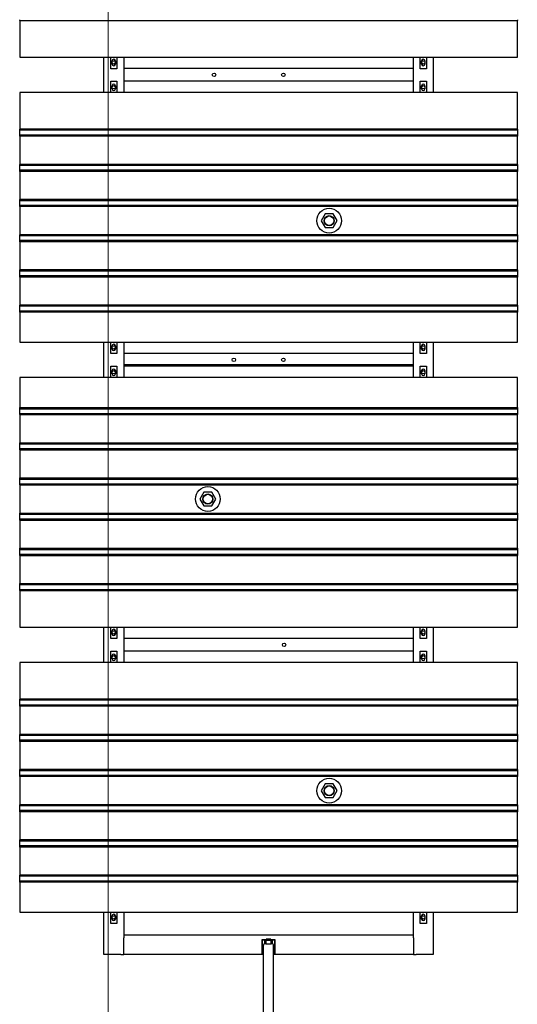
# Model space of a CAD drawing. Extents: x -89225 to 110569, y 13360 to 87647.
# Tile 287 of 478: x 29778 to 31788, y 77759 to 81732. Entities that reach past the tile are written whole.
import ezdxf

# ---------------------------------------------------------------- set-up
doc = ezdxf.new("R2010")
doc.units = 0
doc.layers.add('Beluchtingstank', color=253, linetype='Continuous')
doc.layers.add('Iv-Lines 035', color=4, linetype='Continuous')

# ---------------------------------------------------------------- blocks, each defined once
blk = doc.blocks.new('Beluchtingselementen Bosman')
for p, q in [((1269289.4, -856333.1), (1269289.4, -856330.3)), ((1269289.4, -856333.8), (1269289.4, -856333.1)), ((1269289.4, -856333.1), (1271299.4, -856333.1)), ((1269289.4, -856333.8), (1269289.4, -856481.3)), ((1269289.4, -856333.8), (1271299.4, -856333.8)), ((1271299.4, -856330.3), (1271299.4, -856333.1)), ((1271299.4, -856333.1), (1271299.4, -856333.8)), ((1271299.4, -856481.3), (1271299.4, -856333.8)), ((1269289.4, -856481.3), (1271299.4, -856481.3)), ((1269629.4, -856624.5), (1269629.4, -856481.3)), ((1269656.9, -856527.9), (1269656.9, -856481.3)), ((1269681.9, -856481.3), (1269681.9, -856527.9)), ((1269709.4, -856481.3), (1269709.4, -856624.5)), ((1270879.4, -856624.5), (1270879.4, -856481.3)), ((1270906.9, -856527.9), (1270906.9, -856481.3)), ((1270931.9, -856481.3), (1270931.9, -856527.9)), ((1270959.4, -856481.3), (1270959.4, -856624.5)), ((1269662.9, -856509.3), (1269662.9, -856496.3)), ((1269675.9, -856496.3), (1269675.9, -856509.3)), ((1270912.9, -856509.3), (1270912.9, -856496.3)), ((1270925.9, -856496.3), (1270925.9, -856509.3)), ((1269681.9, -856527.9), (1269656.9, -856527.9)), ((1270879.4, -856527.8), (1269709.4, -856527.8)), ((1269709.4, -856527.8), (1269709.4, -856571.8)), ((1270879.4, -856571.8), (1270879.4, -856527.8)), ((1270931.9, -856527.9), (1270906.9, -856527.9)), ((1269656.9, -856624.5), (1269656.9, -856577.9)), ((1269656.9, -856577.9), (1269681.9, -856577.9)), ((1269662.9, -856609.5), (1269662.9, -856596.5)), ((1269675.9, -856596.5), (1269675.9, -856609.5)), ((1269681.9, -856577.9), (1269681.9, -856624.5)), ((1270879.4, -856577.8), (1269709.4, -856577.8)), ((1270906.9, -856624.5), (1270906.9, -856577.9)), ((1270906.9, -856577.9), (1270931.9, -856577.9)), ((1270912.9, -856609.5), (1270912.9, -856596.5)), ((1270925.9, -856596.5), (1270925.9, -856609.5)), ((1270931.9, -856577.9), (1270931.9, -856624.5)), ((1271299.4, -856624.5), (1269289.4, -856624.5)), ((1269289.4, -856624.5), (1269289.4, -856772)), ((1271299.4, -856772), (1271299.4, -856624.5)), ((1269289.4, -856772.7), (1269289.4, -856772)), ((1271299.4, -856772), (1269289.4, -856772)), ((1269289.4, -856775.5), (1269289.4, -856772.7)), ((1271299.4, -856772.7), (1269289.4, -856772.7)), ((1269289.4, -856775.5), (1269289.4, -856776.7)), ((1269289.4, -856778.3), (1269289.4, -856776.7)), ((1271299.4, -856776.7), (1269289.4, -856776.7)), ((1269289.4, -856794.3), (1269289.4, -856778.3)), ((1269289.4, -856795.8), (1269289.4, -856794.3)), ((1269289.4, -856795.8), (1269289.4, -856797.1)), ((1271299.4, -856795.8), (1269289.4, -856795.8)), ((1269289.4, -856799.9), (1269289.4, -856797.1)), ((1271299.4, -856772), (1271299.4, -856772.7)), ((1271299.4, -856772.7), (1271299.4, -856775.5)), ((1271299.4, -856776.7), (1271299.4, -856775.5)), ((1271299.4, -856776.7), (1271299.4, -856778.3)), ((1271299.4, -856778.3), (1271299.4, -856794.3)), ((1271299.4, -856794.3), (1271299.4, -856795.8)), ((1271299.4, -856797.1), (1271299.4, -856795.8)), ((1271299.4, -856797.1), (1271299.4, -856799.9)), ((1269289.4, -856800.6), (1269289.4, -856799.9)), ((1271299.4, -856799.9), (1269289.4, -856799.9)), ((1269289.4, -856800.6), (1269289.4, -856914)), ((1271299.4, -856800.6), (1269289.4, -856800.6)), ((1271299.4, -856799.9), (1271299.4, -856800.6)), ((1271299.4, -856914), (1271299.4, -856800.6)), ((1269289.4, -856914.7), (1269289.4, -856914)), ((1271299.4, -856914), (1269289.4, -856914)), ((1269289.4, -856917.5), (1269289.4, -856914.7)), ((1271299.4, -856914.7), (1269289.4, -856914.7)), ((1269289.4, -856917.5), (1269289.4, -856918.7)), ((1271299.4, -856914), (1271299.4, -856914.7)), ((1271299.4, -856914.7), (1271299.4, -856917.5)), ((1271299.4, -856918.7), (1271299.4, -856917.5)), ((1269289.4, -856920.3), (1269289.4, -856918.7)), ((1271299.4, -856918.7), (1269289.4, -856918.7)), ((1269289.4, -856936.3), (1269289.4, -856920.3)), ((1269289.4, -856937.8), (1269289.4, -856936.3)), ((1269289.4, -856937.8), (1269289.4, -856939.1)), ((1271299.4, -856937.8), (1269289.4, -856937.8)), ((1269289.4, -856941.9), (1269289.4, -856939.1)), ((1269289.4, -856942.6), (1269289.4, -856941.9)), ((1271299.4, -856941.9), (1269289.4, -856941.9)), ((1269289.4, -856942.6), (1269289.4, -857056)), ((1271299.4, -856942.6), (1269289.4, -856942.6)), ((1271299.4, -856918.7), (1271299.4, -856920.3)), ((1271299.4, -856920.3), (1271299.4, -856936.3)), ((1271299.4, -856936.3), (1271299.4, -856937.8)), ((1271299.4, -856939.1), (1271299.4, -856937.8)), ((1271299.4, -856939.1), (1271299.4, -856941.9)), ((1271299.4, -856941.9), (1271299.4, -856942.6)), ((1271299.4, -857056), (1271299.4, -856942.6)), ((1269289.4, -857056.7), (1269289.4, -857056)), ((1271299.4, -857056), (1269289.4, -857056)), ((1269289.4, -857059.5), (1269289.4, -857056.7)), ((1271299.4, -857056.7), (1269289.4, -857056.7)), ((1269289.4, -857059.5), (1269289.4, -857060.7)), ((1269289.4, -857062.3), (1269289.4, -857060.7)), ((1271299.4, -857060.7), (1269289.4, -857060.7)), ((1269289.4, -857078.3), (1269289.4, -857062.3)), ((1271299.4, -857056), (1271299.4, -857056.7)), ((1271299.4, -857056.7), (1271299.4, -857059.5)), ((1271299.4, -857060.7), (1271299.4, -857059.5)), ((1271299.4, -857060.7), (1271299.4, -857062.3)), ((1271299.4, -857062.3), (1271299.4, -857078.3)), ((1269289.4, -857079.8), (1269289.4, -857078.3)), ((1269289.4, -857079.8), (1269289.4, -857081.1)), ((1271299.4, -857079.8), (1269289.4, -857079.8)), ((1269289.4, -857083.9), (1269289.4, -857081.1)), ((1269289.4, -857084.6), (1269289.4, -857083.9)), ((1271299.4, -857083.9), (1269289.4, -857083.9)), ((1269289.4, -857084.6), (1269289.4, -857198)), ((1271299.4, -857084.6), (1269289.4, -857084.6)), ((1270523.4, -857113.8), (1270507.6, -857141.4)), ((1270555.2, -857113.7), (1270523.4, -857113.8)), ((1270571.2, -857141.2), (1270555.2, -857113.7)), ((1271299.4, -857078.3), (1271299.4, -857079.8)), ((1271299.4, -857081.1), (1271299.4, -857079.8)), ((1271299.4, -857081.1), (1271299.4, -857083.9)), ((1271299.4, -857083.9), (1271299.4, -857084.6)), ((1271299.4, -857198), (1271299.4, -857084.6)), ((1270507.6, -857141.4), (1270523.6, -857168.9)), ((1270555.4, -857168.8), (1270571.2, -857141.2)), ((1270523.6, -857168.9), (1270555.4, -857168.8)), ((1269289.4, -857198.7), (1269289.4, -857198)), ((1271299.4, -857198), (1269289.4, -857198)), ((1269289.4, -857201.5), (1269289.4, -857198.7)), ((1271299.4, -857198.7), (1269289.4, -857198.7)), ((1269289.4, -857201.5), (1269289.4, -857202.7)), ((1269289.4, -857204.3), (1269289.4, -857202.7)), ((1271299.4, -857202.7), (1269289.4, -857202.7)), ((1269289.4, -857220.3), (1269289.4, -857204.3)), ((1269289.4, -857221.8), (1269289.4, -857220.3)), ((1269289.4, -857221.8), (1269289.4, -857223.1)), ((1271299.4, -857221.8), (1269289.4, -857221.8)), ((1269289.4, -857225.9), (1269289.4, -857223.1)), ((1269289.4, -857226.6), (1269289.4, -857225.9)), ((1271299.4, -857225.9), (1269289.4, -857225.9)), ((1269289.4, -857226.6), (1269289.4, -857340)), ((1271299.4, -857226.6), (1269289.4, -857226.6)), ((1271299.4, -857198), (1271299.4, -857198.7)), ((1271299.4, -857198.7), (1271299.4, -857201.5)), ((1271299.4, -857202.7), (1271299.4, -857201.5)), ((1271299.4, -857202.7), (1271299.4, -857204.3)), ((1271299.4, -857204.3), (1271299.4, -857220.3)), ((1271299.4, -857220.3), (1271299.4, -857221.8)), ((1271299.4, -857223.1), (1271299.4, -857221.8)), ((1271299.4, -857223.1), (1271299.4, -857225.9)), ((1271299.4, -857225.9), (1271299.4, -857226.6)), ((1271299.4, -857340), (1271299.4, -857226.6)), ((1269289.4, -857340.7), (1269289.4, -857340)), ((1271299.4, -857340), (1269289.4, -857340)), ((1269289.4, -857343.5), (1269289.4, -857340.7)), ((1271299.4, -857340.7), (1269289.4, -857340.7)), ((1269289.4, -857343.5), (1269289.4, -857344.7)), ((1269289.4, -857346.3), (1269289.4, -857344.7)), ((1271299.4, -857344.7), (1269289.4, -857344.7)), ((1269289.4, -857362.3), (1269289.4, -857346.3)), ((1271299.4, -857340), (1271299.4, -857340.7)), ((1271299.4, -857340.7), (1271299.4, -857343.5)), ((1271299.4, -857344.7), (1271299.4, -857343.5)), ((1271299.4, -857344.7), (1271299.4, -857346.3)), ((1271299.4, -857346.3), (1271299.4, -857362.3)), ((1269289.4, -857363.8), (1269289.4, -857362.3)), ((1269289.4, -857363.8), (1269289.4, -857365.1)), ((1271299.4, -857363.8), (1269289.4, -857363.8)), ((1269289.4, -857367.9), (1269289.4, -857365.1)), ((1269289.4, -857368.6), (1269289.4, -857367.9)), ((1271299.4, -857367.9), (1269289.4, -857367.9)), ((1269289.4, -857368.6), (1269289.4, -857482)), ((1271299.4, -857368.6), (1269289.4, -857368.6)), ((1271299.4, -857362.3), (1271299.4, -857363.8)), ((1271299.4, -857365.1), (1271299.4, -857363.8)), ((1271299.4, -857365.1), (1271299.4, -857367.9)), ((1271299.4, -857367.9), (1271299.4, -857368.6)), ((1271299.4, -857482), (1271299.4, -857368.6)), ((1269289.4, -857482.7), (1269289.4, -857482)), ((1271299.4, -857482), (1269289.4, -857482)), ((1269289.4, -857485.5), (1269289.4, -857482.7)), ((1271299.4, -857482.7), (1269289.4, -857482.7)), ((1269289.4, -857485.5), (1269289.4, -857486.7)), ((1269289.4, -857488.3), (1269289.4, -857486.7)), ((1271299.4, -857486.7), (1269289.4, -857486.7)), ((1269289.4, -857504.3), (1269289.4, -857488.3)), ((1269289.4, -857505.8), (1269289.4, -857504.3)), ((1269289.4, -857505.8), (1269289.4, -857507.1)), ((1271299.4, -857505.8), (1269289.4, -857505.8)), ((1269289.4, -857509.9), (1269289.4, -857507.1)), ((1269289.4, -857510.6), (1269289.4, -857509.9)), ((1271299.4, -857509.9), (1269289.4, -857509.9)), ((1269289.4, -857510.6), (1269289.4, -857631.3)), ((1271299.4, -857510.6), (1269289.4, -857510.6)), ((1271299.4, -857482), (1271299.4, -857482.7)), ((1271299.4, -857482.7), (1271299.4, -857485.5)), ((1271299.4, -857486.7), (1271299.4, -857485.5)), ((1271299.4, -857486.7), (1271299.4, -857488.3)), ((1271299.4, -857488.3), (1271299.4, -857504.3)), ((1271299.4, -857504.3), (1271299.4, -857505.8)), ((1271299.4, -857507.1), (1271299.4, -857505.8)), ((1271299.4, -857507.1), (1271299.4, -857509.9)), ((1271299.4, -857509.9), (1271299.4, -857510.6)), ((1271299.4, -857631.3), (1271299.4, -857510.6)), ((1269289.4, -857631.3), (1271299.4, -857631.3)), ((1269629.4, -857774.5), (1269629.4, -857631.3)), ((1269656.9, -857677.9), (1269656.9, -857631.3)), ((1269681.9, -857631.3), (1269681.9, -857677.9)), ((1269709.4, -857631.3), (1269709.4, -857774.5)), ((1270879.4, -857774.5), (1270879.4, -857631.3)), ((1270906.9, -857677.9), (1270906.9, -857631.3)), ((1270931.9, -857631.3), (1270931.9, -857677.9)), ((1270959.4, -857631.3), (1270959.4, -857774.5)), ((1269662.9, -857659.3), (1269662.9, -857646.3)), ((1269675.9, -857646.3), (1269675.9, -857659.3)), ((1270912.9, -857659.3), (1270912.9, -857646.3)), ((1270925.9, -857646.3), (1270925.9, -857659.3)), ((1269681.9, -857677.9), (1269656.9, -857677.9)), ((1270879.4, -857677.8), (1269709.4, -857677.8)), ((1269709.4, -857677.8), (1269709.4, -857721.8)), ((1270879.4, -857721.8), (1270879.4, -857677.8)), ((1270931.9, -857677.9), (1270906.9, -857677.9)), ((1269656.9, -857774.5), (1269656.9, -857727.9)), ((1269656.9, -857727.9), (1269681.9, -857727.9)), ((1269662.9, -857759.5), (1269662.9, -857746.5)), ((1269675.9, -857746.5), (1269675.9, -857759.5)), ((1269681.9, -857727.9), (1269681.9, -857774.5)), ((1269709.4, -857721.8), (1270879.4, -857721.8)), ((1269709.4, -857724.8), (1270879.4, -857724.8)), ((1270879.4, -857727.8), (1269709.4, -857727.8)), ((1270906.9, -857774.5), (1270906.9, -857727.9)), ((1270906.9, -857727.9), (1270931.9, -857727.9)), ((1270912.9, -857759.5), (1270912.9, -857746.5)), ((1270925.9, -857746.5), (1270925.9, -857759.5)), ((1270931.9, -857727.9), (1270931.9, -857774.5)), ((1271299.4, -857774.5), (1269289.4, -857774.5)), ((1269289.4, -857774.5), (1269289.4, -857895.2)), ((1271299.4, -857895.2), (1271299.4, -857774.5)), ((1269289.4, -857895.9), (1269289.4, -857895.2)), ((1269289.4, -857895.2), (1271299.4, -857895.2)), ((1269289.4, -857898.7), (1269289.4, -857895.9)), ((1269289.4, -857895.9), (1271299.4, -857895.9)), ((1269289.4, -857898.7), (1269289.4, -857899.9)), ((1269289.4, -857901.5), (1269289.4, -857899.9)), ((1269289.4, -857899.9), (1271299.4, -857899.9)), ((1269289.4, -857917.5), (1269289.4, -857901.5)), ((1271299.4, -857895.2), (1271299.4, -857895.9)), ((1271299.4, -857895.9), (1271299.4, -857898.7)), ((1271299.4, -857899.9), (1271299.4, -857898.7)), ((1271299.4, -857899.9), (1271299.4, -857901.5)), ((1271299.4, -857901.5), (1271299.4, -857917.5)), ((1269289.4, -857919), (1269289.4, -857917.5)), ((1269289.4, -857919), (1269289.4, -857920.3)), ((1269289.4, -857919), (1271299.4, -857919)), ((1269289.4, -857923.1), (1269289.4, -857920.3)), ((1269289.4, -857923.8), (1269289.4, -857923.1)), ((1269289.4, -857923.1), (1271299.4, -857923.1)), ((1269289.4, -857923.8), (1269289.4, -858037.2)), ((1269289.4, -857923.8), (1271299.4, -857923.8)), ((1271299.4, -857917.5), (1271299.4, -857919)), ((1271299.4, -857920.3), (1271299.4, -857919)), ((1271299.4, -857920.3), (1271299.4, -857923.1)), ((1271299.4, -857923.1), (1271299.4, -857923.8)), ((1271299.4, -858037.2), (1271299.4, -857923.8)), ((1269289.4, -858037.9), (1269289.4, -858037.2)), ((1269289.4, -858037.2), (1271299.4, -858037.2)), ((1269289.4, -858040.7), (1269289.4, -858037.9)), ((1269289.4, -858037.9), (1271299.4, -858037.9)), ((1269289.4, -858040.7), (1269289.4, -858041.9)), ((1269289.4, -858043.5), (1269289.4, -858041.9)), ((1269289.4, -858041.9), (1271299.4, -858041.9)), ((1269289.4, -858059.5), (1269289.4, -858043.5)), ((1269289.4, -858061), (1269289.4, -858059.5)), ((1269289.4, -858061), (1269289.4, -858062.3)), ((1269289.4, -858061), (1271299.4, -858061)), ((1269289.4, -858065.1), (1269289.4, -858062.3)), ((1269289.4, -858065.8), (1269289.4, -858065.1)), ((1269289.4, -858065.1), (1271299.4, -858065.1)), ((1269289.4, -858065.8), (1269289.4, -858179.2)), ((1269289.4, -858065.8), (1271299.4, -858065.8)), ((1271299.4, -858037.2), (1271299.4, -858037.9)), ((1271299.4, -858037.9), (1271299.4, -858040.7)), ((1271299.4, -858041.9), (1271299.4, -858040.7)), ((1271299.4, -858041.9), (1271299.4, -858043.5)), ((1271299.4, -858043.5), (1271299.4, -858059.5)), ((1271299.4, -858059.5), (1271299.4, -858061)), ((1271299.4, -858062.3), (1271299.4, -858061)), ((1271299.4, -858062.3), (1271299.4, -858065.1)), ((1271299.4, -858065.1), (1271299.4, -858065.8)), ((1271299.4, -858179.2), (1271299.4, -858065.8)), ((1269289.4, -858179.9), (1269289.4, -858179.2)), ((1269289.4, -858179.2), (1271299.4, -858179.2)), ((1269289.4, -858182.7), (1269289.4, -858179.9)), ((1269289.4, -858179.9), (1271299.4, -858179.9)), ((1269289.4, -858182.7), (1269289.4, -858183.9)), ((1269289.4, -858185.5), (1269289.4, -858183.9)), ((1269289.4, -858183.9), (1271299.4, -858183.9)), ((1269289.4, -858201.5), (1269289.4, -858185.5)), ((1271299.4, -858179.2), (1271299.4, -858179.9)), ((1271299.4, -858179.9), (1271299.4, -858182.7)), ((1271299.4, -858183.9), (1271299.4, -858182.7)), ((1271299.4, -858183.9), (1271299.4, -858185.5)), ((1271299.4, -858185.5), (1271299.4, -858201.5)), ((1269289.4, -858203), (1269289.4, -858201.5)), ((1269289.4, -858203), (1269289.4, -858204.3)), ((1269289.4, -858203), (1271299.4, -858203)), ((1269289.4, -858207.1), (1269289.4, -858204.3)), ((1269289.4, -858207.8), (1269289.4, -858207.1)), ((1269289.4, -858207.1), (1271299.4, -858207.1)), ((1269289.4, -858207.8), (1269289.4, -858321.2)), ((1269289.4, -858207.8), (1271299.4, -858207.8)), ((1271299.4, -858201.5), (1271299.4, -858203)), ((1271299.4, -858204.3), (1271299.4, -858203)), ((1271299.4, -858204.3), (1271299.4, -858207.1)), ((1271299.4, -858207.1), (1271299.4, -858207.8)), ((1271299.4, -858321.2), (1271299.4, -858207.8)), ((1270033.4, -858237), (1270017.6, -858264.6)), ((1270017.6, -858264.6), (1270033.6, -858292.1)), ((1270065.2, -858236.9), (1270033.4, -858237)), ((1270081.2, -858264.4), (1270065.2, -858236.9)), ((1270065.4, -858292), (1270081.2, -858264.4)), ((1270033.6, -858292.1), (1270065.4, -858292)), ((1269289.4, -858321.9), (1269289.4, -858321.2)), ((1269289.4, -858321.2), (1271299.4, -858321.2)), ((1269289.4, -858324.7), (1269289.4, -858321.9)), ((1269289.4, -858321.9), (1271299.4, -858321.9)), ((1269289.4, -858324.7), (1269289.4, -858325.9)), ((1269289.4, -858327.5), (1269289.4, -858325.9)), ((1269289.4, -858325.9), (1271299.4, -858325.9)), ((1269289.4, -858343.5), (1269289.4, -858327.5)), ((1269289.4, -858345), (1269289.4, -858343.5)), ((1269289.4, -858345), (1269289.4, -858346.3)), ((1269289.4, -858345), (1271299.4, -858345)), ((1269289.4, -858349.1), (1269289.4, -858346.3)), ((1271299.4, -858321.2), (1271299.4, -858321.9)), ((1271299.4, -858321.9), (1271299.4, -858324.7)), ((1271299.4, -858325.9), (1271299.4, -858324.7)), ((1271299.4, -858325.9), (1271299.4, -858327.5)), ((1271299.4, -858327.5), (1271299.4, -858343.5)), ((1271299.4, -858343.5), (1271299.4, -858345)), ((1271299.4, -858346.3), (1271299.4, -858345)), ((1271299.4, -858346.3), (1271299.4, -858349.1)), ((1269289.4, -858349.8), (1269289.4, -858349.1)), ((1269289.4, -858349.1), (1271299.4, -858349.1)), ((1269289.4, -858349.8), (1269289.4, -858463.2)), ((1269289.4, -858349.8), (1271299.4, -858349.8)), ((1271299.4, -858349.1), (1271299.4, -858349.8)), ((1271299.4, -858463.2), (1271299.4, -858349.8)), ((1269289.4, -858463.9), (1269289.4, -858463.2)), ((1269289.4, -858463.2), (1271299.4, -858463.2)), ((1269289.4, -858466.7), (1269289.4, -858463.9)), ((1269289.4, -858463.9), (1271299.4, -858463.9)), ((1269289.4, -858466.7), (1269289.4, -858467.9)), ((1269289.4, -858469.5), (1269289.4, -858467.9)), ((1269289.4, -858467.9), (1271299.4, -858467.9)), ((1271299.4, -858463.2), (1271299.4, -858463.9)), ((1271299.4, -858463.9), (1271299.4, -858466.7)), ((1271299.4, -858467.9), (1271299.4, -858466.7)), ((1271299.4, -858467.9), (1271299.4, -858469.5)), ((1269289.4, -858485.5), (1269289.4, -858469.5)), ((1269289.4, -858487), (1269289.4, -858485.5)), ((1269289.4, -858487), (1269289.4, -858488.3)), ((1269289.4, -858487), (1271299.4, -858487)), ((1269289.4, -858491.1), (1269289.4, -858488.3)), ((1269289.4, -858491.8), (1269289.4, -858491.1)), ((1269289.4, -858491.1), (1271299.4, -858491.1)), ((1269289.4, -858491.8), (1269289.4, -858605.2)), ((1269289.4, -858491.8), (1271299.4, -858491.8)), ((1271299.4, -858469.5), (1271299.4, -858485.5)), ((1271299.4, -858485.5), (1271299.4, -858487)), ((1271299.4, -858488.3), (1271299.4, -858487)), ((1271299.4, -858488.3), (1271299.4, -858491.1)), ((1271299.4, -858491.1), (1271299.4, -858491.8)), ((1271299.4, -858605.2), (1271299.4, -858491.8)), ((1269289.4, -858605.9), (1269289.4, -858605.2)), ((1269289.4, -858605.2), (1271299.4, -858605.2)), ((1269289.4, -858608.7), (1269289.4, -858605.9)), ((1269289.4, -858605.9), (1271299.4, -858605.9)), ((1269289.4, -858608.7), (1269289.4, -858609.9)), ((1269289.4, -858611.5), (1269289.4, -858609.9)), ((1269289.4, -858609.9), (1271299.4, -858609.9)), ((1269289.4, -858627.5), (1269289.4, -858611.5)), ((1271299.4, -858605.2), (1271299.4, -858605.9)), ((1271299.4, -858605.9), (1271299.4, -858608.7)), ((1271299.4, -858609.9), (1271299.4, -858608.7)), ((1271299.4, -858609.9), (1271299.4, -858611.5)), ((1271299.4, -858611.5), (1271299.4, -858627.5)), ((1269289.4, -858629), (1269289.4, -858627.5)), ((1269289.4, -858629), (1269289.4, -858630.3)), ((1269289.4, -858629), (1271299.4, -858629)), ((1269289.4, -858633.1), (1269289.4, -858630.3)), ((1269289.4, -858633.8), (1269289.4, -858633.1)), ((1269289.4, -858633.1), (1271299.4, -858633.1)), ((1269289.4, -858633.8), (1269289.4, -858781.3)), ((1269289.4, -858633.8), (1271299.4, -858633.8)), ((1271299.4, -858627.5), (1271299.4, -858629)), ((1271299.4, -858630.3), (1271299.4, -858629)), ((1271299.4, -858630.3), (1271299.4, -858633.1)), ((1271299.4, -858633.1), (1271299.4, -858633.8)), ((1271299.4, -858781.3), (1271299.4, -858633.8)), ((1269289.4, -858781.3), (1271299.4, -858781.3)), ((1269629.4, -858924.5), (1269629.4, -858781.3)), ((1269656.9, -858827.9), (1269656.9, -858781.3)), ((1269681.9, -858781.3), (1269681.9, -858827.9)), ((1269709.4, -858781.3), (1269709.4, -858924.5)), ((1270879.4, -858924.5), (1270879.4, -858781.3)), ((1270906.9, -858827.9), (1270906.9, -858781.3)), ((1270931.9, -858781.3), (1270931.9, -858827.9)), ((1270959.4, -858781.3), (1270959.4, -858924.5)), ((1269662.9, -858809.3), (1269662.9, -858796.3)), ((1269675.9, -858796.3), (1269675.9, -858809.3)), ((1270912.9, -858809.3), (1270912.9, -858796.3)), ((1270925.9, -858796.3), (1270925.9, -858809.3)), ((1269681.9, -858827.9), (1269656.9, -858827.9)), ((1270879.4, -858827.8), (1269709.4, -858827.8)), ((1269709.4, -858827.8), (1269709.4, -858871.8)), ((1270879.4, -858871.8), (1270879.4, -858827.8)), ((1270931.9, -858827.9), (1270906.9, -858827.9)), ((1269656.9, -858924.5), (1269656.9, -858877.9)), ((1269656.9, -858877.9), (1269681.9, -858877.9)), ((1269662.9, -858909.5), (1269662.9, -858896.5)), ((1269675.9, -858896.5), (1269675.9, -858909.5)), ((1269681.9, -858877.9), (1269681.9, -858924.5)), ((1270879.4, -858877.8), (1269709.4, -858877.8)), ((1270906.9, -858924.5), (1270906.9, -858877.9)), ((1270906.9, -858877.9), (1270931.9, -858877.9)), ((1270912.9, -858909.5), (1270912.9, -858896.5)), ((1270925.9, -858896.5), (1270925.9, -858909.5)), ((1270931.9, -858877.9), (1270931.9, -858924.5)), ((1271299.4, -858924.5), (1269289.4, -858924.5)), ((1269289.4, -858924.5), (1269289.4, -859072)), ((1271299.4, -859072), (1271299.4, -858924.5)), ((1269289.4, -859072.7), (1269289.4, -859072)), ((1271299.4, -859072), (1269289.4, -859072)), ((1269289.4, -859075.5), (1269289.4, -859072.7)), ((1271299.4, -859072.7), (1269289.4, -859072.7)), ((1269289.4, -859075.5), (1269289.4, -859076.7)), ((1269289.4, -859078.3), (1269289.4, -859076.7)), ((1271299.4, -859076.7), (1269289.4, -859076.7)), ((1269289.4, -859094.3), (1269289.4, -859078.3)), ((1269289.4, -859095.8), (1269289.4, -859094.3)), ((1269289.4, -859095.8), (1269289.4, -859097.1)), ((1271299.4, -859095.8), (1269289.4, -859095.8)), ((1269289.4, -859099.9), (1269289.4, -859097.1)), ((1269289.4, -859100.6), (1269289.4, -859099.9)), ((1271299.4, -859099.9), (1269289.4, -859099.9)), ((1269289.4, -859100.6), (1269289.4, -859214)), ((1271299.4, -859100.6), (1269289.4, -859100.6)), ((1271299.4, -859072), (1271299.4, -859072.7)), ((1271299.4, -859072.7), (1271299.4, -859075.5)), ((1271299.4, -859076.7), (1271299.4, -859075.5)), ((1271299.4, -859076.7), (1271299.4, -859078.3)), ((1271299.4, -859078.3), (1271299.4, -859094.3)), ((1271299.4, -859094.3), (1271299.4, -859095.8)), ((1271299.4, -859097.1), (1271299.4, -859095.8)), ((1271299.4, -859097.1), (1271299.4, -859099.9)), ((1271299.4, -859099.9), (1271299.4, -859100.6)), ((1271299.4, -859214), (1271299.4, -859100.6)), ((1269289.4, -859214.7), (1269289.4, -859214)), ((1271299.4, -859214), (1269289.4, -859214)), ((1269289.4, -859217.5), (1269289.4, -859214.7)), ((1271299.4, -859214.7), (1269289.4, -859214.7)), ((1269289.4, -859217.5), (1269289.4, -859218.7)), ((1269289.4, -859220.3), (1269289.4, -859218.7)), ((1271299.4, -859218.7), (1269289.4, -859218.7)), ((1269289.4, -859236.3), (1269289.4, -859220.3)), ((1271299.4, -859214), (1271299.4, -859214.7)), ((1271299.4, -859214.7), (1271299.4, -859217.5)), ((1271299.4, -859218.7), (1271299.4, -859217.5)), ((1271299.4, -859218.7), (1271299.4, -859220.3)), ((1271299.4, -859220.3), (1271299.4, -859236.3)), ((1269289.4, -859237.8), (1269289.4, -859236.3)), ((1269289.4, -859237.8), (1269289.4, -859239.1)), ((1271299.4, -859237.8), (1269289.4, -859237.8)), ((1269289.4, -859241.9), (1269289.4, -859239.1)), ((1269289.4, -859242.6), (1269289.4, -859241.9)), ((1271299.4, -859241.9), (1269289.4, -859241.9)), ((1269289.4, -859242.6), (1269289.4, -859356)), ((1271299.4, -859242.6), (1269289.4, -859242.6)), ((1271299.4, -859236.3), (1271299.4, -859237.8)), ((1271299.4, -859239.1), (1271299.4, -859237.8)), ((1271299.4, -859239.1), (1271299.4, -859241.9)), ((1271299.4, -859241.9), (1271299.4, -859242.6)), ((1271299.4, -859356), (1271299.4, -859242.6)), ((1269289.4, -859356.7), (1269289.4, -859356)), ((1271299.4, -859356), (1269289.4, -859356)), ((1269289.4, -859359.5), (1269289.4, -859356.7)), ((1271299.4, -859356.7), (1269289.4, -859356.7)), ((1269289.4, -859359.5), (1269289.4, -859360.7)), ((1269289.4, -859362.3), (1269289.4, -859360.7)), ((1271299.4, -859360.7), (1269289.4, -859360.7)), ((1269289.4, -859378.3), (1269289.4, -859362.3)), ((1269289.4, -859379.8), (1269289.4, -859378.3)), ((1269289.4, -859379.8), (1269289.4, -859381.1)), ((1271299.4, -859379.8), (1269289.4, -859379.8)), ((1269289.4, -859383.9), (1269289.4, -859381.1)), ((1271299.4, -859356), (1271299.4, -859356.7)), ((1271299.4, -859356.7), (1271299.4, -859359.5)), ((1271299.4, -859360.7), (1271299.4, -859359.5)), ((1271299.4, -859360.7), (1271299.4, -859362.3)), ((1271299.4, -859362.3), (1271299.4, -859378.3)), ((1271299.4, -859378.3), (1271299.4, -859379.8)), ((1271299.4, -859381.1), (1271299.4, -859379.8)), ((1271299.4, -859381.1), (1271299.4, -859383.9)), ((1269289.4, -859384.6), (1269289.4, -859383.9)), ((1271299.4, -859383.9), (1269289.4, -859383.9)), ((1269289.4, -859384.6), (1269289.4, -859498)), ((1271299.4, -859384.6), (1269289.4, -859384.6)), ((1270523.4, -859413.8), (1270507.6, -859441.4)), ((1270555.2, -859413.7), (1270523.4, -859413.8)), ((1270571.2, -859441.2), (1270555.2, -859413.7)), ((1271299.4, -859383.9), (1271299.4, -859384.6)), ((1271299.4, -859498), (1271299.4, -859384.6)), ((1270507.6, -859441.4), (1270523.6, -859468.9)), ((1270555.4, -859468.8), (1270571.2, -859441.2)), ((1269289.4, -859498.7), (1269289.4, -859498)), ((1271299.4, -859498), (1269289.4, -859498)), ((1269289.4, -859501.5), (1269289.4, -859498.7)), ((1271299.4, -859498.7), (1269289.4, -859498.7)), ((1270523.6, -859468.9), (1270555.4, -859468.8)), ((1271299.4, -859498), (1271299.4, -859498.7)), ((1271299.4, -859498.7), (1271299.4, -859501.5)), ((1269289.4, -859501.5), (1269289.4, -859502.7)), ((1269289.4, -859504.3), (1269289.4, -859502.7)), ((1271299.4, -859502.7), (1269289.4, -859502.7)), ((1269289.4, -859520.3), (1269289.4, -859504.3)), ((1269289.4, -859521.8), (1269289.4, -859520.3)), ((1269289.4, -859521.8), (1269289.4, -859523.1)), ((1271299.4, -859521.8), (1269289.4, -859521.8)), ((1269289.4, -859525.9), (1269289.4, -859523.1)), ((1269289.4, -859526.6), (1269289.4, -859525.9)), ((1271299.4, -859525.9), (1269289.4, -859525.9)), ((1269289.4, -859526.6), (1269289.4, -859640)), ((1271299.4, -859526.6), (1269289.4, -859526.6)), ((1271299.4, -859502.7), (1271299.4, -859501.5)), ((1271299.4, -859502.7), (1271299.4, -859504.3)), ((1271299.4, -859504.3), (1271299.4, -859520.3)), ((1271299.4, -859520.3), (1271299.4, -859521.8)), ((1271299.4, -859523.1), (1271299.4, -859521.8)), ((1271299.4, -859523.1), (1271299.4, -859525.9)), ((1271299.4, -859525.9), (1271299.4, -859526.6)), ((1271299.4, -859640), (1271299.4, -859526.6)), ((1269289.4, -859640.7), (1269289.4, -859640)), ((1271299.4, -859640), (1269289.4, -859640)), ((1269289.4, -859643.5), (1269289.4, -859640.7)), ((1271299.4, -859640.7), (1269289.4, -859640.7)), ((1269289.4, -859643.5), (1269289.4, -859644.7)), ((1269289.4, -859646.3), (1269289.4, -859644.7)), ((1271299.4, -859644.7), (1269289.4, -859644.7)), ((1269289.4, -859662.3), (1269289.4, -859646.3)), ((1271299.4, -859640), (1271299.4, -859640.7)), ((1271299.4, -859640.7), (1271299.4, -859643.5)), ((1271299.4, -859644.7), (1271299.4, -859643.5)), ((1271299.4, -859644.7), (1271299.4, -859646.3)), ((1271299.4, -859646.3), (1271299.4, -859662.3)), ((1269289.4, -859663.8), (1269289.4, -859662.3)), ((1269289.4, -859663.8), (1269289.4, -859665.1)), ((1271299.4, -859663.8), (1269289.4, -859663.8)), ((1269289.4, -859667.9), (1269289.4, -859665.1)), ((1269289.4, -859668.6), (1269289.4, -859667.9)), ((1271299.4, -859667.9), (1269289.4, -859667.9)), ((1269289.4, -859668.6), (1269289.4, -859782)), ((1271299.4, -859668.6), (1269289.4, -859668.6)), ((1271299.4, -859662.3), (1271299.4, -859663.8)), ((1271299.4, -859665.1), (1271299.4, -859663.8)), ((1271299.4, -859665.1), (1271299.4, -859667.9)), ((1271299.4, -859667.9), (1271299.4, -859668.6)), ((1271299.4, -859782), (1271299.4, -859668.6)), ((1269289.4, -859782.7), (1269289.4, -859782)), ((1271299.4, -859782), (1269289.4, -859782)), ((1269289.4, -859785.5), (1269289.4, -859782.7)), ((1271299.4, -859782.7), (1269289.4, -859782.7)), ((1269289.4, -859785.5), (1269289.4, -859786.7)), ((1269289.4, -859788.3), (1269289.4, -859786.7)), ((1271299.4, -859786.7), (1269289.4, -859786.7)), ((1269289.4, -859804.3), (1269289.4, -859788.3)), ((1269289.4, -859805.8), (1269289.4, -859804.3)), ((1269289.4, -859805.8), (1269289.4, -859807.1)), ((1271299.4, -859805.8), (1269289.4, -859805.8)), ((1269289.4, -859809.9), (1269289.4, -859807.1)), ((1269289.4, -859810.6), (1269289.4, -859809.9)), ((1271299.4, -859809.9), (1269289.4, -859809.9)), ((1269289.4, -859810.6), (1269289.4, -859931.3)), ((1271299.4, -859810.6), (1269289.4, -859810.6)), ((1271299.4, -859782), (1271299.4, -859782.7)), ((1271299.4, -859782.7), (1271299.4, -859785.5)), ((1271299.4, -859786.7), (1271299.4, -859785.5)), ((1271299.4, -859786.7), (1271299.4, -859788.3)), ((1271299.4, -859788.3), (1271299.4, -859804.3)), ((1271299.4, -859804.3), (1271299.4, -859805.8)), ((1271299.4, -859807.1), (1271299.4, -859805.8)), ((1271299.4, -859807.1), (1271299.4, -859809.9)), ((1271299.4, -859809.9), (1271299.4, -859810.6)), ((1271299.4, -859931.3), (1271299.4, -859810.6)), ((1269289.4, -859931.3), (1271299.4, -859931.3)), ((1269629.4, -860102.8), (1269629.4, -859931.3)), ((1269656.9, -859977.9), (1269656.9, -859931.3)), ((1269681.9, -859931.3), (1269681.9, -859977.9)), ((1269709.4, -859931.3), (1269709.4, -860022.8)), ((1270879.4, -860022.8), (1270879.4, -859931.3)), ((1270906.9, -859977.9), (1270906.9, -859931.3)), ((1270931.9, -859931.3), (1270931.9, -859977.9)), ((1270959.4, -859931.3), (1270959.4, -860102.8)), ((1269681.9, -859977.9), (1269656.9, -859977.9)), ((1269662.9, -859959.3), (1269662.9, -859946.3)), ((1269675.9, -859946.3), (1269675.9, -859959.3)), ((1270931.9, -859977.9), (1270906.9, -859977.9)), ((1270912.9, -859959.3), (1270912.9, -859946.3)), ((1270925.9, -859946.3), (1270925.9, -859959.3)), ((1269709.4, -860022.8), (1270879.4, -860022.8)), ((1269709.4, -860022.8), (1269709.4, -860034.8)), ((1269709.4, -860102.8), (1269709.4, -860034.8)), ((1270268.4, -860102.8), (1270268.4, -860041.8)), ((1270268.4, -860041.8), (1270284.4, -860041.8)), ((1270269.4, -860042.8), (1270269.4, -860102.8)), ((1270269.4, -860042.8), (1270279.4, -860042.8)), ((1270279.4, -860057), (1270279.4, -860042.8)), ((1270283.4, -860056.4), (1270282.4, -860056.4)), ((1270283.4, -860060.9), (1270283.4, -860056.4)), ((1270304.4, -860040.6), (1270284.4, -860040.6)), ((1270284.4, -860045.9), (1270284.4, -860040.6)), ((1270304.4, -860045.9), (1270284.4, -860045.9)), ((1270284.4, -860060.9), (1270284.4, -860045.9)), ((1270304.4, -860040.6), (1270304.4, -860045.9)), ((1270304.4, -860041.8), (1270320.4, -860041.8)), ((1270304.4, -860045.9), (1270304.4, -860060.9)), ((1270306.4, -860056.4), (1270305.4, -860056.4)), ((1270305.4, -860056.4), (1270305.4, -860060.9)), ((1270309.4, -860042.8), (1270309.4, -860057)), ((1270309.4, -860042.8), (1270319.4, -860042.8)), ((1270319.4, -860102.8), (1270319.4, -860042.8)), ((1270320.4, -860041.8), (1270320.4, -860102.8)), ((1270879.4, -860034.8), (1270879.4, -860022.8)), ((1270879.4, -860034.8), (1270879.4, -860102.8)), ((1270274.4, -860390.6), (1270274.4, -860064.4)), ((1270305.4, -860060.9), (1270283.4, -860060.9)), ((1270314.4, -860390.6), (1270314.4, -860064.4)), ((1269697.4, -860102.8), (1269629.4, -860102.8)), ((1269697.4, -860102.8), (1269709.4, -860102.8)), ((1270268.4, -860102.8), (1269709.4, -860102.8)), ((1270268.4, -860102.8), (1270269.4, -860102.8)), ((1270274.4, -860102.8), (1270269.4, -860102.8)), ((1270319.4, -860102.8), (1270314.4, -860102.8)), ((1270319.4, -860102.8), (1270320.4, -860102.8)), ((1270879.4, -860102.8), (1270320.4, -860102.8)), ((1270879.4, -860102.8), (1270891.4, -860102.8)), ((1270959.4, -860102.8), (1270891.4, -860102.8))]:
    blk.add_line(p, q)
for centre, radius in [((1269669.4, -856502.8), 6.5), ((1270919.4, -856502.8), 6.5), ((1270074.4, -856552.8), 7), ((1270354.4, -856552.8), 7), ((1269669.4, -856602.8), 6.5), ((1270919.4, -856602.8), 6.5), ((1270539.4, -857141.3), 50), ((1270539.4, -857141.3), 20.5), ((1270539.4, -857141.3), 19), ((1269669.4, -857652.8), 6.5), ((1270919.4, -857652.8), 6.5), ((1270154.4, -857702.8), 7), ((1270354.4, -857702.8), 7), ((1269669.4, -857752.8), 6.5), ((1270919.4, -857752.8), 6.5), ((1270049.4, -858264.5), 50), ((1270049.4, -858264.5), 20.5), ((1270049.4, -858264.5), 19), ((1269669.4, -858802.8), 6.5), ((1270919.4, -858802.8), 6.5), ((1270357.4, -858852.8), 7), ((1269669.4, -858902.8), 6.5), ((1270919.4, -858902.8), 6.5), ((1270539.4, -859441.3), 50), ((1270539.4, -859441.3), 20.5), ((1270539.4, -859441.3), 19), ((1269669.4, -859952.8), 6.5), ((1270919.4, -859952.8), 6.5)]:
    blk.add_circle(centre, radius)
for centre, start, end in [((1269669.4, -856496.3), 360, 180), ((1269669.4, -856509.3), 180, 360), ((1270919.4, -856496.3), 0, 180), ((1270919.4, -856509.3), 180, 0), ((1269669.4, -856596.5), 0, 180), ((1270919.4, -856596.5), 360, 180), ((1269669.4, -856609.5), 180, 0), ((1270919.4, -856609.5), 180, 360), ((1269669.4, -857646.3), 360, 180), ((1269669.4, -857659.3), 180, 360), ((1270919.4, -857646.3), 0, 180), ((1270919.4, -857659.3), 180, 0), ((1269669.4, -857746.5), 0, 180), ((1270919.4, -857746.5), 360, 180), ((1269669.4, -857759.5), 180, 0), ((1270919.4, -857759.5), 180, 360), ((1269669.4, -858796.3), 360, 180), ((1269669.4, -858809.3), 180, 360), ((1270919.4, -858796.3), 0, 180), ((1270919.4, -858809.3), 180, 0), ((1269669.4, -858896.5), 0, 180), ((1270919.4, -858896.5), 360, 180), ((1269669.4, -858909.5), 180, 0), ((1270919.4, -858909.5), 180, 360), ((1269669.4, -859946.3), 360, 180), ((1269669.4, -859959.3), 180, 360), ((1270919.4, -859946.3), 0, 180), ((1270919.4, -859959.3), 180, 0)]:
    blk.add_arc(centre, 6.5, start, end)
for centre, major_axis, start_param, end_param in [((1270282.4, -860064.4), (-8, 0), 4.712389, 6.283185), ((1270306.4, -860064.4), (8, 0), 0, 1.570796)]:
    blk.add_ellipse(centre, major_axis=major_axis, ratio=0.996041, start_param=start_param, end_param=end_param)

msp = doc.modelspace()

# ---------------------------------------------------------------- linework, layer by layer
at = {"layer": 'Beluchtingstank', "lineweight": 9, "ltscale": 0.01}
msp.add_line((30135.9, 57488.1), (30135.9, 85395.2), dxfattribs=at)

# ---------------------------------------------------------------- block references
at = {"layer": 'Iv-Lines 035'}
msp.add_blockref('Beluchtingselementen Bosman', (-1239510.9, 938062.2), dxfattribs=at)

doc.saveas('drawing.dxf')
